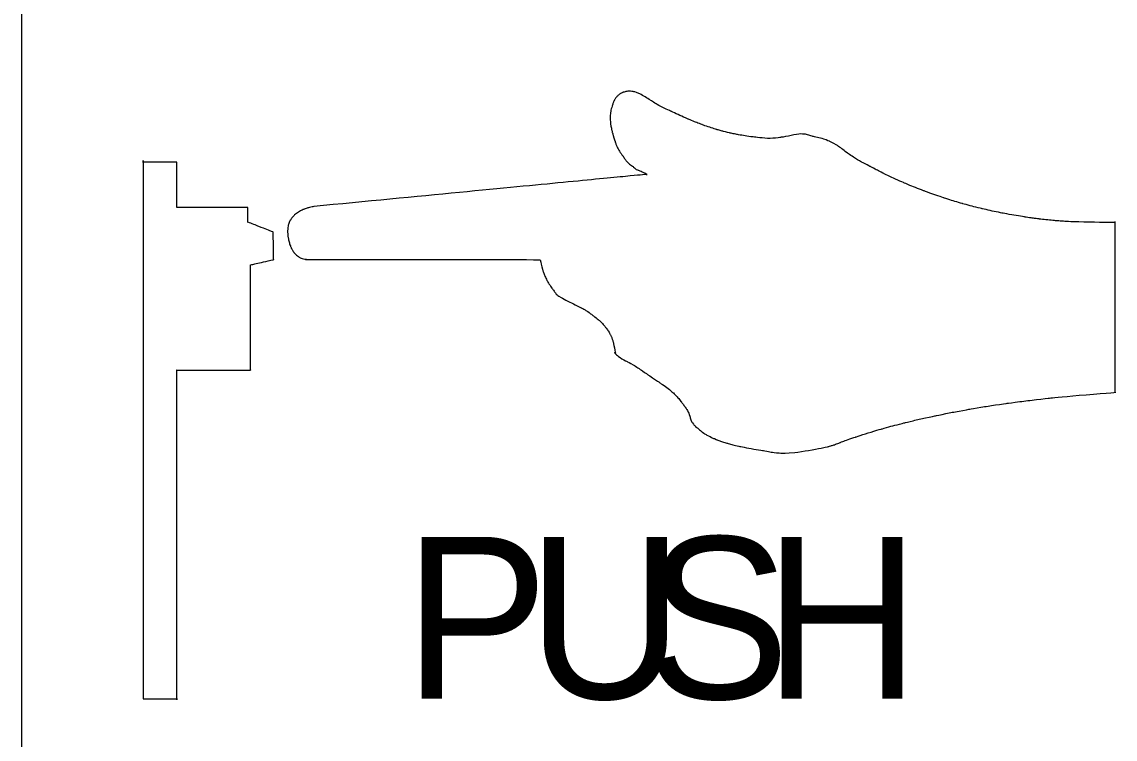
# Model space of a CAD drawing. Extents: x 99976 to 100136, y 99905 to 100011.
# Drawn here: x 100009.4489 to 100009.6768, y 100005.3805 to 100005.53 of the extents above; entities that cross this region are included whole.
import ezdxf

# ---------------------------------------------------------------- set-up
doc = ezdxf.new("R2010")
doc.units = 0
doc.layers.add('TR_SN_ConstructionSigns', color=7, linetype='Continuous')

msp = doc.modelspace()

# ---------------------------------------------------------------- linework, layer by layer
at = {"layer": 'TR_SN_ConstructionSigns'}
msp.add_line((100009.44894, 100005.23704), (100009.44894, 100005.64204), dxfattribs=at)
for points, degree in [([(100009.5724, 100005.51369), (100009.5724, 100005.51369), (100009.57232, 100005.51353), (100009.57231, 100005.51349), (100009.57223, 100005.5133), (100009.57223, 100005.5133)], 3), ([(100009.5728, 100005.51427), (100009.5728, 100005.51427), (100009.57265, 100005.51408), (100009.57249, 100005.51386), (100009.5724, 100005.51369), (100009.5724, 100005.51369)], 3), ([(100009.57333, 100005.51481), (100009.57333, 100005.51481), (100009.57315, 100005.51466), (100009.57295, 100005.51446), (100009.5728, 100005.51427), (100009.5728, 100005.51427)], 3), ([(100009.57387, 100005.51516), (100009.57387, 100005.51516), (100009.5737, 100005.51507), (100009.57351, 100005.51496), (100009.57333, 100005.51481), (100009.57333, 100005.51481)], 3), ([(100009.57434, 100005.51535), (100009.57434, 100005.51535), (100009.5741, 100005.51527), (100009.57404, 100005.51524), (100009.57387, 100005.51516), (100009.57387, 100005.51516)], 3), ([(100009.57635, 100005.51548), (100009.57635, 100005.51548), (100009.57536, 100005.51564), (100009.57458, 100005.51543), (100009.57434, 100005.51535), (100009.57434, 100005.51535)], 3), ([(100009.58098, 100005.51302), (100009.58098, 100005.51302), (100009.57973, 100005.5138), (100009.57734, 100005.51531), (100009.57635, 100005.51548), (100009.57635, 100005.51548)], 3), ([(100009.57196, 100005.51252), (100009.57196, 100005.51252), (100009.57184, 100005.51216), (100009.57169, 100005.51168), (100009.57161, 100005.51109), (100009.57161, 100005.51109)], 3), ([(100009.57223, 100005.5133), (100009.57223, 100005.5133), (100009.57216, 100005.5131), (100009.57208, 100005.51288), (100009.57196, 100005.51252), (100009.57196, 100005.51252)], 3), ([(100009.58421, 100005.51137), (100009.58421, 100005.51137), (100009.58305, 100005.51191), (100009.58224, 100005.51224), (100009.58098, 100005.51302), (100009.58098, 100005.51302)], 3), ([(100009.58787, 100005.50971), (100009.58787, 100005.50971), (100009.58679, 100005.51017), (100009.58537, 100005.51084), (100009.58421, 100005.51137), (100009.58421, 100005.51137)], 3), ([(100009.57161, 100005.51109), (100009.57161, 100005.51109), (100009.57152, 100005.51049), (100009.57152, 100005.50963), (100009.5716, 100005.50894), (100009.5716, 100005.50894)], 3), ([(100009.5716, 100005.50894), (100009.5716, 100005.50894), (100009.57168, 100005.50825), (100009.57188, 100005.50737), (100009.57198, 100005.50697), (100009.57198, 100005.50697)], 3), ([(100009.59068, 100005.50859), (100009.59068, 100005.50859), (100009.5897, 100005.50895), (100009.58895, 100005.50925), (100009.58787, 100005.50971), (100009.58787, 100005.50971)], 3), ([(100009.57198, 100005.50697), (100009.57198, 100005.50697), (100009.57208, 100005.50657), (100009.57211, 100005.50648), (100009.57221, 100005.50617), (100009.57221, 100005.50617)], 3), ([(100009.59377, 100005.50756), (100009.59377, 100005.50756), (100009.59292, 100005.50782), (100009.59166, 100005.50823), (100009.59068, 100005.50859), (100009.59068, 100005.50859)], 3), ([(100009.59576, 100005.50701), (100009.59576, 100005.50701), (100009.59506, 100005.50719), (100009.59462, 100005.50731), (100009.59377, 100005.50756), (100009.59377, 100005.50756)], 3), ([(100009.59799, 100005.50653), (100009.59799, 100005.50653), (100009.597, 100005.50672), (100009.59647, 100005.50684), (100009.59576, 100005.50701), (100009.59576, 100005.50701)], 3), ([(100009.61195, 100005.50661), (100009.61195, 100005.50661), (100009.61098, 100005.50674), (100009.60873, 100005.5062), (100009.60704, 100005.50592), (100009.60704, 100005.50592)], 3), ([(100009.57221, 100005.50617), (100009.57221, 100005.50617), (100009.5723, 100005.50586), (100009.57246, 100005.50546), (100009.57257, 100005.50511), (100009.57257, 100005.50511)], 3), ([(100009.57257, 100005.50511), (100009.57257, 100005.50511), (100009.57268, 100005.50476), (100009.57269, 100005.50458), (100009.57289, 100005.50408), (100009.57289, 100005.50408)], 3), ([(100009.60176, 100005.50597), (100009.60176, 100005.50597), (100009.60025, 100005.50614), (100009.59899, 100005.50635), (100009.59799, 100005.50653), (100009.59799, 100005.50653)], 3), ([(100009.60704, 100005.50592), (100009.60704, 100005.50592), (100009.60536, 100005.50565), (100009.60326, 100005.50579), (100009.60176, 100005.50597), (100009.60176, 100005.50597)], 3), ([(100009.61384, 100005.50612), (100009.61384, 100005.50612), (100009.61295, 100005.50638), (100009.61292, 100005.50648), (100009.61195, 100005.50661), (100009.61195, 100005.50661)], 3), ([(100009.61732, 100005.50507), (100009.61732, 100005.50507), (100009.61594, 100005.50568), (100009.61474, 100005.50586), (100009.61384, 100005.50612), (100009.61384, 100005.50612)], 3), ([(100009.62181, 100005.50207), (100009.62181, 100005.50207), (100009.62044, 100005.50301), (100009.6187, 100005.50447), (100009.61732, 100005.50507), (100009.61732, 100005.50507)], 3), ([(100009.57289, 100005.50408), (100009.57289, 100005.50408), (100009.57309, 100005.50357), (100009.57384, 100005.50252), (100009.57424, 100005.50195), (100009.57424, 100005.50195)], 3), ([(100009.47425, 100005.50079), (100009.47425, 100005.50079), (100009.47425, 100005.50079), (100009.47425, 100005.38891)], 2), ([(100009.48122, 100005.50079), (100009.48122, 100005.50079), (100009.48122, 100005.50079), (100009.47425, 100005.50079)], 2), ([(100009.48122, 100005.49134), (100009.48122, 100005.49134), (100009.48122, 100005.49134), (100009.48122, 100005.50079)], 2), ([(100009.57424, 100005.50195), (100009.57424, 100005.50195), (100009.57465, 100005.50138), (100009.5749, 100005.50098), (100009.57526, 100005.50064), (100009.57526, 100005.50064)], 3), ([(100009.57526, 100005.50064), (100009.57526, 100005.50064), (100009.57562, 100005.5003), (100009.57596, 100005.5001), (100009.5763, 100005.49983), (100009.5763, 100005.49983)], 3), ([(100009.5763, 100005.49983), (100009.5763, 100005.49983), (100009.57664, 100005.49955), (100009.57687, 100005.49927), (100009.57738, 100005.49909), (100009.57738, 100005.49909)], 3), ([(100009.62576, 100005.49983), (100009.62576, 100005.49983), (100009.62461, 100005.50043), (100009.62318, 100005.50114), (100009.62181, 100005.50207), (100009.62181, 100005.50207)], 3), ([(100009.62865, 100005.49833), (100009.62865, 100005.49833), (100009.6275, 100005.4989), (100009.62692, 100005.49923), (100009.62576, 100005.49983), (100009.62576, 100005.49983)], 3), ([(100009.57905, 100005.49821), (100009.57905, 100005.49821), (100009.57905, 100005.49821), (100009.50981, 100005.49152)], 2), ([(100009.57738, 100005.49909), (100009.57738, 100005.49909), (100009.57789, 100005.49891), (100009.57913, 100005.49835), (100009.57913, 100005.4983), (100009.57913, 100005.4983)], 3), ([(100009.57913, 100005.49821), (100009.57913, 100005.49821), (100009.57913, 100005.49818), (100009.57905, 100005.49821), (100009.57905, 100005.49821)], 3), ([(100009.57913, 100005.4983), (100009.57913, 100005.4983), (100009.57913, 100005.49826), (100009.57913, 100005.49824), (100009.57913, 100005.49821), (100009.57913, 100005.49821)], 3), ([(100009.63274, 100005.49647), (100009.63274, 100005.49647), (100009.63137, 100005.49705), (100009.62981, 100005.49775), (100009.62865, 100005.49833), (100009.62865, 100005.49833)], 3), ([(100009.63683, 100005.49481), (100009.63683, 100005.49481), (100009.63544, 100005.49533), (100009.6341, 100005.49588), (100009.63274, 100005.49647), (100009.63274, 100005.49647)], 3), ([(100009.64108, 100005.49331), (100009.64108, 100005.49331), (100009.63973, 100005.49375), (100009.63822, 100005.49428), (100009.63683, 100005.49481), (100009.63683, 100005.49481)], 3), ([(100009.64492, 100005.49214), (100009.64492, 100005.49214), (100009.6436, 100005.49251), (100009.64243, 100005.49287), (100009.64108, 100005.49331), (100009.64108, 100005.49331)], 3), ([(100009.49601, 100005.49134), (100009.49601, 100005.49134), (100009.49601, 100005.49134), (100009.48122, 100005.49134)], 2), ([(100009.49601, 100005.4882), (100009.49601, 100005.4882), (100009.49601, 100005.4882), (100009.49601, 100005.49134)], 2), ([(100009.50769, 100005.49091), (100009.50769, 100005.49091), (100009.50735, 100005.49078), (100009.507, 100005.49061), (100009.50667, 100005.49041), (100009.50667, 100005.49041)], 3), ([(100009.50865, 100005.49125), (100009.50865, 100005.49125), (100009.50833, 100005.49115), (100009.50802, 100005.49105), (100009.50769, 100005.49091), (100009.50769, 100005.49091)], 3), ([(100009.50981, 100005.49152), (100009.50981, 100005.49152), (100009.50981, 100005.49152), (100009.50897, 100005.49136), (100009.50865, 100005.49125)], 3), ([(100009.64902, 100005.49107), (100009.64902, 100005.49107), (100009.64763, 100005.49141), (100009.64625, 100005.49176), (100009.64492, 100005.49214), (100009.64492, 100005.49214)], 3), ([(100009.65329, 100005.49014), (100009.65329, 100005.49014), (100009.65182, 100005.49043), (100009.65042, 100005.49074), (100009.64902, 100005.49107), (100009.64902, 100005.49107)], 3), ([(100009.50478, 100005.48848), (100009.50478, 100005.48848), (100009.50466, 100005.48827), (100009.50456, 100005.48807), (100009.50444, 100005.48763), (100009.50444, 100005.48763)], 3), ([(100009.50507, 100005.48893), (100009.50507, 100005.48893), (100009.50492, 100005.48872), (100009.5049, 100005.48869), (100009.50478, 100005.48848), (100009.50478, 100005.48848)], 3), ([(100009.5057, 100005.48968), (100009.5057, 100005.48968), (100009.50544, 100005.48943), (100009.50522, 100005.48914), (100009.50507, 100005.48893), (100009.50507, 100005.48893)], 3), ([(100009.50667, 100005.49041), (100009.50667, 100005.49041), (100009.50633, 100005.49021), (100009.50596, 100005.48994), (100009.5057, 100005.48968), (100009.5057, 100005.48968)], 3), ([(100009.65787, 100005.48935), (100009.65787, 100005.48935), (100009.65659, 100005.48955), (100009.65477, 100005.48985), (100009.65329, 100005.49014), (100009.65329, 100005.49014)], 3), ([(100009.66091, 100005.48893), (100009.66091, 100005.48893), (100009.65981, 100005.48907), (100009.65914, 100005.48916), (100009.65787, 100005.48935), (100009.65787, 100005.48935)], 3), ([(100009.66444, 100005.48856), (100009.66444, 100005.48856), (100009.66342, 100005.48865), (100009.662, 100005.48879), (100009.66091, 100005.48893), (100009.66091, 100005.48893)], 3), ([(100009.66702, 100005.48837), (100009.66702, 100005.48837), (100009.66616, 100005.48843), (100009.66546, 100005.48848), (100009.66444, 100005.48856), (100009.66444, 100005.48856)], 3), ([(100009.49604, 100005.48826), (100009.49604, 100005.48826), (100009.49604, 100005.48826), (100009.49601, 100005.4882)], 2), ([(100009.49604, 100005.48826), (100009.49604, 100005.48826), (100009.49604, 100005.48826), (100009.49601, 100005.4882)], 2), ([(100009.50132, 100005.48619), (100009.50132, 100005.48619), (100009.50132, 100005.48619), (100009.49604, 100005.48826)], 2), ([(100009.50139, 100005.48044), (100009.50139, 100005.48044), (100009.50139, 100005.48044), (100009.50132, 100005.48619)], 2), ([(100009.50444, 100005.48763), (100009.50444, 100005.48763), (100009.50433, 100005.48718), (100009.5043, 100005.48579), (100009.50443, 100005.48505), (100009.50443, 100005.48505)], 3), ([(100009.67661, 100005.48816), (100009.67661, 100005.48816), (100009.67661, 100005.48816), (100009.66788, 100005.48831), (100009.66702, 100005.48837)], 3), ([(100009.67675, 100005.48834), (100009.67675, 100005.48834), (100009.67675, 100005.48834), (100009.67661, 100005.48816)], 2), ([(100009.67675, 100005.45279), (100009.67675, 100005.45279), (100009.67675, 100005.45279), (100009.67675, 100005.48834)], 2), ([(100009.50443, 100005.48505), (100009.50443, 100005.48505), (100009.50455, 100005.48431), (100009.50481, 100005.4835), (100009.50494, 100005.4832), (100009.50494, 100005.4832)], 3), ([(100009.50494, 100005.4832), (100009.50494, 100005.4832), (100009.50507, 100005.48291), (100009.50511, 100005.48283), (100009.50522, 100005.48263), (100009.50522, 100005.48263)], 3), ([(100009.50522, 100005.48263), (100009.50522, 100005.48263), (100009.50532, 100005.48243), (100009.50546, 100005.48217), (100009.50559, 100005.482), (100009.50559, 100005.482)], 3), ([(100009.50559, 100005.482), (100009.50559, 100005.482), (100009.50572, 100005.48183), (100009.50577, 100005.48178), (100009.50597, 100005.48159), (100009.50597, 100005.48159)], 3), ([(100009.49658, 100005.47936), (100009.49658, 100005.47936), (100009.49658, 100005.47936), (100009.50139, 100005.48044)], 2), ([(100009.49659, 100005.45744), (100009.49659, 100005.45744), (100009.49659, 100005.45744), (100009.49658, 100005.47936)], 2), ([(100009.50597, 100005.48159), (100009.50597, 100005.48159), (100009.50618, 100005.48141), (100009.50654, 100005.48113), (100009.50684, 100005.48092), (100009.50684, 100005.48092)], 3), ([(100009.50684, 100005.48092), (100009.50684, 100005.48092), (100009.50714, 100005.48071), (100009.5082, 100005.48051), (100009.5082, 100005.48051)], 3), ([(100009.5082, 100005.48051), (100009.5082, 100005.48051), (100009.5082, 100005.48051), (100009.55695, 100005.48044)], 2), ([(100009.55695, 100005.48044), (100009.55695, 100005.48044), (100009.55695, 100005.48044), (100009.55741, 100005.47844), (100009.55753, 100005.4781)], 3), ([(100009.55753, 100005.4781), (100009.55753, 100005.4781), (100009.55765, 100005.47777), (100009.55776, 100005.47744), (100009.5579, 100005.4771), (100009.5579, 100005.4771)], 3), ([(100009.5579, 100005.4771), (100009.5579, 100005.4771), (100009.55804, 100005.47675), (100009.55822, 100005.47637), (100009.5584, 100005.47603), (100009.5584, 100005.47603)], 3), ([(100009.5584, 100005.47603), (100009.5584, 100005.47603), (100009.55859, 100005.47569), (100009.55874, 100005.47545), (100009.559, 100005.47507), (100009.559, 100005.47507)], 3), ([(100009.559, 100005.47507), (100009.559, 100005.47507), (100009.55926, 100005.47469), (100009.55971, 100005.47407), (100009.55995, 100005.47375), (100009.55995, 100005.47375)], 3), ([(100009.55995, 100005.47375), (100009.55995, 100005.47375), (100009.56018, 100005.47342), (100009.56017, 100005.47341), (100009.56044, 100005.47311), (100009.56044, 100005.47311)], 3), ([(100009.56044, 100005.47311), (100009.56044, 100005.47311), (100009.5607, 100005.47281), (100009.56467, 100005.47083), (100009.56558, 100005.47037), (100009.56558, 100005.47037)], 3), ([(100009.56558, 100005.47037), (100009.56558, 100005.47037), (100009.56648, 100005.4699), (100009.56678, 100005.46966), (100009.5673, 100005.46929), (100009.5673, 100005.46929)], 3), ([(100009.5673, 100005.46929), (100009.5673, 100005.46929), (100009.56782, 100005.46892), (100009.56835, 100005.4685), (100009.56873, 100005.46821), (100009.56873, 100005.46821)], 3), ([(100009.56873, 100005.46821), (100009.56873, 100005.46821), (100009.5691, 100005.46792), (100009.5693, 100005.46776), (100009.56953, 100005.46754), (100009.56953, 100005.46754)], 3), ([(100009.56953, 100005.46754), (100009.56953, 100005.46754), (100009.56977, 100005.46731), (100009.5699, 100005.46716), (100009.57015, 100005.46685), (100009.57015, 100005.46685)], 3), ([(100009.57015, 100005.46685), (100009.57015, 100005.46685), (100009.5704, 100005.46655), (100009.57076, 100005.4661), (100009.57103, 100005.4657), (100009.57103, 100005.4657)], 3), ([(100009.57103, 100005.4657), (100009.57103, 100005.4657), (100009.57131, 100005.4653), (100009.57164, 100005.46471), (100009.57175, 100005.46444), (100009.57175, 100005.46444)], 3), ([(100009.57175, 100005.46444), (100009.57175, 100005.46444), (100009.57187, 100005.46418), (100009.57189, 100005.46411), (100009.57196, 100005.46391), (100009.57196, 100005.46391)], 3), ([(100009.57196, 100005.46391), (100009.57196, 100005.46391), (100009.57203, 100005.46371), (100009.5721, 100005.46347), (100009.57217, 100005.46325), (100009.57217, 100005.46325)], 3), ([(100009.57217, 100005.46325), (100009.57217, 100005.46325), (100009.57224, 100005.46303), (100009.57262, 100005.46097), (100009.57262, 100005.46097)], 3), ([(100009.57262, 100005.46097), (100009.57262, 100005.46097), (100009.57262, 100005.46097), (100009.57239, 100005.46123), (100009.57244, 100005.46114)], 3), ([(100009.57244, 100005.46114), (100009.57244, 100005.46114), (100009.57249, 100005.46105), (100009.57251, 100005.461), (100009.5726, 100005.46087), (100009.5726, 100005.46087)], 3), ([(100009.5726, 100005.46087), (100009.5726, 100005.46087), (100009.57268, 100005.46073), (100009.57385, 100005.45979), (100009.57507, 100005.4592), (100009.57507, 100005.4592)], 3), ([(100009.57507, 100005.4592), (100009.57507, 100005.4592), (100009.57629, 100005.4586), (100009.57832, 100005.45721), (100009.57944, 100005.45644), (100009.57944, 100005.45644)], 3), ([(100009.48122, 100005.45744), (100009.48122, 100005.45744), (100009.48122, 100005.45744), (100009.49659, 100005.45744)], 2), ([(100009.48122, 100005.38891), (100009.48122, 100005.38891), (100009.48122, 100005.38891), (100009.48122, 100005.45744)], 2), ([(100009.57944, 100005.45644), (100009.57944, 100005.45644), (100009.58055, 100005.45567), (100009.58102, 100005.45537), (100009.58191, 100005.45477), (100009.58191, 100005.45477)], 3), ([(100009.58191, 100005.45477), (100009.58191, 100005.45477), (100009.58279, 100005.45418), (100009.5839, 100005.4534), (100009.58464, 100005.45271), (100009.58464, 100005.45271)], 3), ([(100009.58464, 100005.45271), (100009.58464, 100005.45271), (100009.58538, 100005.45202), (100009.58595, 100005.45131), (100009.5864, 100005.45073), (100009.5864, 100005.45073)], 3), ([(100009.66304, 100005.45158), (100009.66304, 100005.45158), (100009.66596, 100005.45192), (100009.67675, 100005.45279), (100009.67675, 100005.45279)], 3), ([(100009.5864, 100005.45073), (100009.5864, 100005.45073), (100009.58686, 100005.45015), (100009.58718, 100005.4497), (100009.58744, 100005.44929), (100009.58744, 100005.44929)], 3), ([(100009.64651, 100005.44928), (100009.64651, 100005.44928), (100009.649, 100005.44972), (100009.65153, 100005.45012), (100009.65429, 100005.4505), (100009.65429, 100005.4505)], 3), ([(100009.65429, 100005.4505), (100009.65429, 100005.4505), (100009.65704, 100005.45088), (100009.66012, 100005.45124), (100009.66304, 100005.45158), (100009.66304, 100005.45158)], 3), ([(100009.58744, 100005.44929), (100009.58744, 100005.44929), (100009.5877, 100005.44889), (100009.58779, 100005.44875), (100009.58796, 100005.44829), (100009.58796, 100005.44829)], 3), ([(100009.58796, 100005.44829), (100009.58796, 100005.44829), (100009.58814, 100005.44783), (100009.58828, 100005.44706), (100009.58857, 100005.44657), (100009.58857, 100005.44657)], 3), ([(100009.6329, 100005.44644), (100009.6329, 100005.44644), (100009.63477, 100005.4469), (100009.63708, 100005.44744), (100009.63935, 100005.44791), (100009.63935, 100005.44791)], 3), ([(100009.63935, 100005.44791), (100009.63935, 100005.44791), (100009.64162, 100005.44839), (100009.64402, 100005.44885), (100009.64651, 100005.44928), (100009.64651, 100005.44928)], 3), ([(100009.58857, 100005.44657), (100009.58857, 100005.44657), (100009.58886, 100005.44607), (100009.58932, 100005.44571), (100009.58968, 100005.44539), (100009.58968, 100005.44539)], 3), ([(100009.58968, 100005.44539), (100009.58968, 100005.44539), (100009.59005, 100005.44507), (100009.59025, 100005.44486), (100009.59066, 100005.44456), (100009.59066, 100005.44456)], 3), ([(100009.62274, 100005.4435), (100009.62274, 100005.4435), (100009.62417, 100005.44398), (100009.62644, 100005.44469), (100009.62814, 100005.44517), (100009.62814, 100005.44517)], 3), ([(100009.62814, 100005.44517), (100009.62814, 100005.44517), (100009.62983, 100005.44566), (100009.63104, 100005.44598), (100009.6329, 100005.44644), (100009.6329, 100005.44644)], 3), ([(100009.59066, 100005.44456), (100009.59066, 100005.44456), (100009.59107, 100005.44425), (100009.59167, 100005.4439), (100009.59219, 100005.44363), (100009.59219, 100005.44363)], 3), ([(100009.59219, 100005.44363), (100009.59219, 100005.44363), (100009.59272, 100005.44336), (100009.59316, 100005.44316), (100009.59378, 100005.44291), (100009.59378, 100005.44291)], 3), ([(100009.59378, 100005.44291), (100009.59378, 100005.44291), (100009.59439, 100005.44267), (100009.59507, 100005.44244), (100009.59589, 100005.4422), (100009.59589, 100005.4422)], 3), ([(100009.61954, 100005.44236), (100009.61954, 100005.44236), (100009.62025, 100005.44263), (100009.62131, 100005.44302), (100009.62274, 100005.4435), (100009.62274, 100005.4435)], 3), ([(100009.59589, 100005.4422), (100009.59589, 100005.4422), (100009.59671, 100005.44196), (100009.59744, 100005.44176), (100009.59868, 100005.44149), (100009.59868, 100005.44149)], 3), ([(100009.59868, 100005.44149), (100009.59868, 100005.44149), (100009.59993, 100005.44122), (100009.60193, 100005.44088), (100009.60337, 100005.44065), (100009.60337, 100005.44065)], 3), ([(100009.60337, 100005.44065), (100009.60337, 100005.44065), (100009.6048, 100005.44041), (100009.60531, 100005.44025), (100009.60729, 100005.44013), (100009.60729, 100005.44013)], 3), ([(100009.60729, 100005.44013), (100009.60729, 100005.44013), (100009.60927, 100005.44), (100009.61658, 100005.44136), (100009.6171, 100005.44151), (100009.6171, 100005.44151)], 3), ([(100009.6171, 100005.44151), (100009.6171, 100005.44151), (100009.61761, 100005.44166), (100009.61771, 100005.44169), (100009.61812, 100005.44183), (100009.61812, 100005.44183)], 3), ([(100009.61812, 100005.44183), (100009.61812, 100005.44183), (100009.61853, 100005.44197), (100009.61883, 100005.44209), (100009.61954, 100005.44236), (100009.61954, 100005.44236)], 3), ([(100009.47425, 100005.38891), (100009.47425, 100005.38891), (100009.47425, 100005.38891), (100009.48122, 100005.38891)], 2)]:
    msp.add_open_spline(points, degree=degree, dxfattribs=at)

# ---------------------------------------------------------------- texts
for s, p in [('P', (100009.52857, 100005.38891)), ('U', (100009.55424, 100005.38891)), ('S', (100009.57888, 100005.38891)), ('H', (100009.60353, 100005.38891))]:
    msp.add_text(s, height=0.03375, dxfattribs=at).set_placement(p)

doc.saveas('drawing.dxf')
